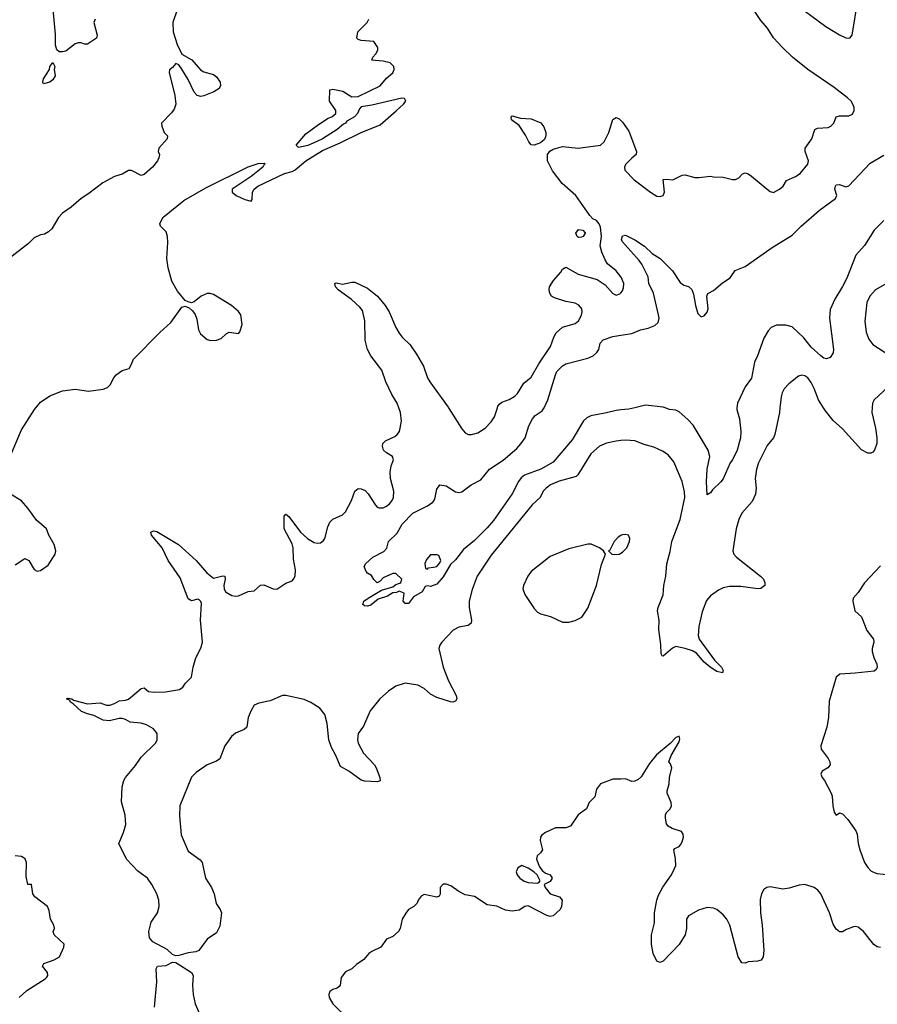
# Model space of a CAD drawing. Header units: inches. Extents: x 1384664 to 1536621, y 460766 to 646467.
# Tile 315 of 488: x 1486178 to 1491631, y 566208 to 572467. Entities that reach past the tile are written whole.
import ezdxf

# ---------------------------------------------------------------- set-up
doc = ezdxf.new("R2010")
doc.units = ezdxf.units.IN
doc.header["$MEASUREMENT"] = 0
for name, color, linetype in [('B4586', 7, 'Continuous'), ('B4587', 7, 'Continuous'), ('B4596', 7, 'Continuous'), ('B4597', 7, 'Continuous')]:
    doc.layers.add(name, color=color, linetype=linetype)

msp = doc.modelspace()

# ---------------------------------------------------------------- linework, layer by layer
at = {"layer": 'B4586', "color": 5}
for points, elevation in [([(1486101.6, 569650), (1486190, 569859.5), (1486272, 569990), (1486280.3, 570000)], 720), ([(1490000, 569791.1), (1489970, 569788.3), (1489910, 569774.5), (1489864.7, 569755.3), (1489810, 569706.6), (1489726.6, 569573.4), (1489716.2, 569563.8), (1489607.1, 569532.9), (1489553.4, 569510), (1489524.4, 569490), (1489507.2, 569470), (1489487.9, 569430), (1489436.9, 569383.1), (1489176.7, 569063.3), (1489087.6, 568930), (1489054.6, 568845.4), (1489035.8, 568770), (1489036.1, 568730), (1489051.6, 568650), (1489048.9, 568630), (1489030, 568616.8), (1488970, 568604.6), (1488933.2, 568586.8), (1488861.1, 568510), (1488849, 568490), (1488844, 568470), (1488870.3, 568350), (1488903.7, 568263.7), (1488954, 568170), (1488958, 568150), (1488950, 568134), (1488932, 568128), (1488918, 568130), (1488830, 568157.7), (1488790, 568180.4), (1488750, 568214.7), (1488710, 568236.3), (1488630, 568249.7), (1488570.3, 568229.7), (1488522.5, 568197.5), (1488468.2, 568150), (1488407.4, 568072.6), (1488363.2, 567976.8), (1488329.1, 567930), (1488325, 567890), (1488330, 567868), (1488364.6, 567804.6), (1488433.4, 567730), (1488444.9, 567710), (1488467.3, 567650), (1488470, 567628.7), (1488450, 567621.6), (1488370, 567626.6), (1488350, 567632.4), (1488270.7, 567690.7), (1488218.8, 567718.8), (1488187.9, 567790), (1488160.3, 567840.3), (1488143.7, 567890), (1488133.5, 567993.5), (1488119.2, 568050), (1488087.4, 568090), (1488030, 568127.4), (1487985.8, 568145.8), (1487870, 568170.9), (1487850, 568171.4), (1487770, 568137.6), (1487697.8, 568122.2), (1487670, 568108.6), (1487650, 568075.4), (1487631.5, 568030), (1487623.2, 567970), (1487606, 567954), (1487550, 567931.4), (1487524.5, 567910), (1487482.9, 567850), (1487450, 567768.4), (1487430, 567754.2), (1487370, 567729.8), (1487299.4, 567680.6), (1487270, 567651.1), (1487196.5, 567470), (1487193.3, 567406.7), (1487204.1, 567284.1), (1487250, 567181.3), (1487325.5, 567125.5), (1487337.8, 567110), (1487359.7, 567010), (1487398.4, 566950), (1487414, 566910), (1487428.4, 566848.4), (1487453.7, 566810), (1487460.3, 566790), (1487450, 566703.6), (1487430, 566661.3), (1487370, 566621.7), (1487317.4, 566550), (1487298.3, 566541.7), (1487250, 566535.7), (1487190, 566517.7), (1487170, 566516.8), (1487150, 566524.8), (1487115.4, 566555.4), (1487024.6, 566604.6), (1487004.4, 566630), (1486999.8, 566670), (1487013.6, 566730), (1487053.5, 566790), (1487066, 566830), (1487063.1, 566870), (1487050.8, 566910), (1487019.4, 566970), (1486990, 567009.8), (1486930, 567053.6), (1486856.3, 567130), (1486807.9, 567230), (1486839.1, 567300.9), (1486853.1, 567350), (1486848.8, 567410), (1486825.2, 567494.8), (1486830.3, 567590), (1486841.3, 567630), (1486850.9, 567650), (1486913.9, 567726.1), (1486950, 567779.8), (1487044.2, 567870), (1487052.7, 567890), (1487051.6, 567930), (1487030, 567958), (1486983.5, 567983.5), (1486950, 567995), (1486881.4, 568001.4), (1486850, 568019.2), (1486830, 568025), (1486810, 568024.8), (1486750, 568009.2), (1486710, 568014.8), (1486650, 568044.2), (1486610, 568053.6), (1486571.5, 568070), (1486518.8, 568118.8), (1486499.5, 568130), (1486498.4, 568138.4), (1486475.3, 568150), (1486485.6, 568154.4), (1486509.7, 568150.3), (1486520.8, 568140.8), (1486610, 568117.8), (1486690, 568124.2), (1486730, 568110.3), (1486750.6, 568109.4), (1486780.3, 568119.7), (1486810, 568138), (1486850, 568140.3), (1486870, 568146.7), (1486950, 568215.8), (1486970, 568218.8), (1486996.1, 568196.1), (1487032.7, 568192.7), (1487105.4, 568194.6), (1487195.3, 568210), (1487215.6, 568224.4), (1487232.7, 568250), (1487271.5, 568288.5), (1487281.2, 568350), (1487298, 568410), (1487330, 568472), (1487340.8, 568510), (1487328.4, 568650), (1487334.9, 568754.9), (1487329.5, 568769.5), (1487319.5, 568779.5), (1487310, 568782.7), (1487270, 568773.3), (1487250, 568784.5), (1487198.7, 568918.7), (1487122.4, 569030), (1487085.1, 569110), (1487015.6, 569190), (1487012.7, 569210), (1487030, 569218), (1487050, 569212.9), (1487187.4, 569130), (1487300.3, 569030), (1487367.4, 568950), (1487410, 568917.1), (1487470, 568932.7), (1487482, 568930), (1487484.9, 568910), (1487476.4, 568870), (1487478, 568850), (1487487.3, 568830), (1487527.1, 568807.1), (1487550, 568802.6), (1487570, 568804.6), (1487630, 568832.7), (1487670, 568836), (1487710, 568873.4), (1487730, 568874), (1487789.3, 568849.3), (1487812.7, 568847.3), (1487870, 568884.4), (1487910, 568899.1), (1487919.5, 568910), (1487929.5, 568930), (1487931.2, 568968.8), (1487918.3, 569038.3), (1487916.2, 569110), (1487910, 569135.6), (1487859.2, 569230), (1487859.5, 569310), (1487870, 569324), (1487890, 569308), (1487963.6, 569210), (1488007, 569170), (1488050, 569144.6), (1488070, 569138.4), (1488090, 569140.5), (1488110, 569157.1), (1488117.2, 569170), (1488136.9, 569243.1), (1488150, 569272.7), (1488170, 569292.7), (1488230, 569319.3), (1488250, 569339.3), (1488288.4, 569410), (1488310, 569471), (1488330, 569487.3), (1488350, 569485.5), (1488374.6, 569474.6), (1488394, 569454), (1488439.9, 569379.9), (1488450, 569368.5), (1488463.2, 569363.2), (1488490, 569364), (1488510, 569374), (1488530, 569389.2), (1488546.2, 569410), (1488555, 569430), (1488557.6, 569470), (1488536.3, 569550), (1488534, 569590), (1488539.3, 569630), (1488554.5, 569670), (1488549.3, 569690), (1488510, 569713.6), (1488491.8, 569730), (1488484, 569756), (1488487.4, 569772.6), (1488503.7, 569790), (1488562.8, 569817.2), (1488579.1, 569830), (1488593.1, 569850), (1488605.9, 569914.1), (1488600.2, 569970), (1488589.1, 570000)], 680), ([(1490000, 569986.3), (1489970, 569983.7), (1489910, 569967.3), (1489810, 569948.9), (1489783.9, 569936.1), (1489763, 569917), (1489690, 569796.4), (1489570, 569654.8), (1489491.6, 569610), (1489388.5, 569571.5), (1489365.5, 569554.5), (1489348.8, 569531.2), (1489310, 569452.6), (1489190, 569283.5), (1489150, 569236.4), (1489070, 569155.6), (1489000.2, 569099.8), (1488950, 569033), (1488916.7, 569003.3), (1488870, 568926), (1488830, 568879.3), (1488790, 568864.5), (1488770, 568869), (1488756, 568864), (1488736, 568830), (1488682, 568798), (1488650, 568755.3), (1488630, 568755.3), (1488615.3, 568770), (1488622, 568822), (1488590, 568834), (1488574, 568826), (1488550, 568824), (1488516.7, 568803.3), (1488456.3, 568783.7), (1488410, 568746), (1488390, 568739.3), (1488370, 568741.2), (1488359, 568750), (1488365.2, 568770), (1488394, 568790), (1488479.3, 568840.7), (1488550, 568862.8), (1488570, 568876), (1488595.1, 568884.9), (1488602, 568890), (1488608, 568910), (1488570, 568946), (1488550, 568946), (1488490, 568918), (1488470, 568898), (1488450, 568888), (1488429.1, 568909.1), (1488414.6, 568934.6), (1488389, 568949), (1488380.2, 568960.2), (1488369, 568990), (1488379, 569010), (1488424, 569050), (1488492.7, 569087.3), (1488512.9, 569107.1), (1488523.7, 569150), (1488578, 569202), (1488610, 569259.3), (1488678.4, 569330), (1488766, 569374), (1488802.4, 569397.6), (1488812.7, 569410), (1488819.3, 569430), (1488830, 569482), (1488849.3, 569510.7), (1488890, 569502.8), (1488950, 569466), (1488970, 569462), (1488990, 569465.7), (1489049.4, 569510.6), (1489110, 569542.2), (1489164.2, 569610), (1489252.6, 569667.4), (1489339.4, 569740.6), (1489365, 569770), (1489390.9, 569810), (1489415.6, 569884.4), (1489438, 569930), (1489455.1, 569950), (1489499.3, 569980.7), (1489512.6, 570000)], 660), ([(1488905.3, 570000), (1488990, 569866), (1489010, 569840.4), (1489030, 569830.4), (1489050, 569830.3), (1489090, 569841.1), (1489137, 569870), (1489175.6, 569910), (1489196.8, 569943.2), (1489215.6, 570000)], 680), ([(1486150, 569002.4), (1486210, 569042.8), (1486236, 569030), (1486270, 568972), (1486290, 568961), (1486310, 568966), (1486360.1, 568999.9), (1486403.7, 569070), (1486407.3, 569090), (1486398.3, 569130), (1486364.5, 569190), (1486349.3, 569230), (1486284.8, 569284.8), (1486230, 569362.4), (1486190, 569408.2), (1486119.7, 569450)], 720), ([(1490000, 569187.2), (1489982.7, 569177.3), (1489957.6, 569150), (1489930, 569095.3), (1489922, 569090), (1489942, 569070), (1489970, 569066.7), (1489990, 569070.4), (1490000, 569076.2)], 720), ([(1490000, 567639.8), (1489950, 567638.4), (1489870.5, 567610), (1489845.4, 567574.6), (1489834.3, 567525.7), (1489798.8, 567490), (1489782, 567450), (1489728.5, 567411.5), (1489679.5, 567340.5), (1489650.3, 567329.7), (1489584.7, 567330), (1489520.5, 567299.5), (1489498, 567282), (1489490.3, 567270), (1489486.5, 567250), (1489501.3, 567190), (1489490.4, 567169.6), (1489468.7, 567151.3), (1489464.4, 567130), (1489482, 567082), (1489498.9, 567058.9), (1489522, 567042), (1489550.8, 567030), (1489564, 567010), (1489550, 566989), (1489512, 566970), (1489518, 566950), (1489550, 566910.8), (1489610.4, 566890.4), (1489626.8, 566870), (1489623, 566830), (1489614, 566810), (1489570, 566769.3), (1489550, 566766), (1489530, 566772), (1489410, 566834.7), (1489390, 566829.5), (1489353.5, 566806.5), (1489310, 566799.1), (1489266.3, 566806.3), (1489211.3, 566831.3), (1489150, 566839.7), (1489070, 566892.3), (1489010, 566904.7), (1488970, 566925.3), (1488919.9, 566959.9), (1488890, 566971.4), (1488870, 566972.4), (1488851.4, 566950), (1488851.8, 566908.2), (1488844.9, 566895.1), (1488829.5, 566889.5), (1488750, 566905.2), (1488730, 566895.3), (1488711.3, 566870), (1488704.7, 566850), (1488684.7, 566830), (1488650.4, 566809.6), (1488632.8, 566787.2), (1488610.5, 566749.5), (1488598, 566690), (1488587.3, 566670), (1488550, 566639.3), (1488510, 566621.2), (1488474.8, 566570), (1488416.1, 566543.9), (1488398, 566530), (1488366.7, 566493.3), (1488318.8, 566461.2), (1488290, 566432.7), (1488250, 566413.2), (1488221.3, 566378.7), (1488214.9, 566330), (1488210, 566321.2), (1488196, 566310), (1488170, 566302), (1488150.5, 566289.5), (1488143, 566270), (1488145.5, 566250), (1488170, 566210.8), (1488271.3, 566111.3)], 720), ([(1486175.1, 566250), (1486223.5, 566296.5), (1486340.7, 566370), (1486350, 566380.5), (1486357.6, 566390), (1486354, 566410), (1486323.6, 566450), (1486332.6, 566467.4), (1486398, 566490), (1486431.6, 566510), (1486459.7, 566570), (1486461.1, 566590), (1486397.7, 566650), (1486391.6, 566670), (1486399.6, 566690), (1486394.7, 566710), (1486374, 566750), (1486365.1, 566805.1), (1486355, 566830), (1486275, 566890), (1486261.5, 566910), (1486252.3, 566970), (1486229.7, 566969.8), (1486219.2, 567019.2), (1486221.6, 567110), (1486212.9, 567132.9), (1486190, 567146.8), (1486150, 567151.1)], 720), ([(1487035, 566190), (1487049.8, 566350), (1487046, 566434), (1487055.3, 566450), (1487110, 566455), (1487150, 566474.9), (1487170, 566472.6), (1487270.1, 566410.1), (1487282, 566390), (1487276.9, 566330), (1487280.3, 566270), (1487294.9, 566210), (1487323.2, 566143.2)], 680)]:
    msp.add_lwpolyline(points, dxfattribs=dict(at, elevation=elevation))
for points, elevation in [([(1489790, 569132.6), (1489670, 569103.5), (1489550, 569055.5), (1489430, 568958.8), (1489409.4, 568930), (1489380.9, 568870), (1489378, 568850), (1489390, 568813.4), (1489450, 568723), (1489470, 568701.3), (1489490, 568690.3), (1489552.7, 568672.7), (1489630, 568638), (1489670, 568636.3), (1489710, 568646.8), (1489751.7, 568668.3), (1489790, 568726), (1489844.7, 568870), (1489877.2, 569002.8), (1489902, 569070), (1489889.2, 569090), (1489865.2, 569110), (1489812.2, 569132.2)], 720), ([(1488830, 569066), (1488790, 569066), (1488763.6, 569036.4), (1488754, 569010), (1488758, 568978), (1488770, 568974), (1488778, 568982), (1488810, 568986.8), (1488830, 568992), (1488850, 569014), (1488855.3, 569030), (1488842, 569062)], 660), ([(1489370, 567089.3), (1489345.2, 567074.8), (1489335.5, 567050), (1489341.3, 567030), (1489358.4, 567010), (1489386, 566990), (1489410, 566981.1), (1489470, 566978), (1489479, 566981), (1489487.3, 566992.7), (1489469.2, 567030), (1489446, 567050), (1489410, 567073.6)], 720)]:
    msp.add_lwpolyline(points, close=True, dxfattribs=dict(at, elevation=elevation))
at = {"layer": 'B4587', "color": 5}
for points, elevation in [([(1486658, 572470), (1486650.4, 572450), (1486670.3, 572370), (1486666.8, 572350), (1486610, 572311.8), (1486590, 572311.5), (1486570, 572319.8), (1486550, 572320.7), (1486530, 572313.2), (1486472.2, 572267.8), (1486450, 572262.2), (1486430, 572263.2), (1486415.1, 572275.1), (1486405.3, 572305.3), (1486405.8, 572374.2), (1486379.9, 572650)], 680), ([(1487180.3, 572530), (1487151.3, 572450), (1487154.8, 572390), (1487179.6, 572310), (1487208.5, 572248.5), (1487271.7, 572211.7), (1487328.4, 572148.4), (1487350, 572136.6), (1487410, 572119), (1487430, 572104.7), (1487452.1, 572070), (1487454.4, 572050), (1487445.5, 572030), (1487412.3, 572007.7), (1487350, 571982.4), (1487330, 571979), (1487306.1, 571986.1), (1487286.9, 572006.9), (1487250, 572086.6), (1487210, 572151.8), (1487190, 572181.2), (1487170, 572188.7), (1487150, 572164), (1487130.6, 572149.4), (1487128.5, 572131.5), (1487164.4, 571984.4), (1487170.7, 571929.3), (1487160.9, 571899.1), (1487144.4, 571875.6), (1487079.1, 571810), (1487081, 571790), (1487096, 571750), (1487118.8, 571730), (1487115.5, 571710), (1487063.8, 571650), (1487059.1, 571630), (1487067.3, 571610), (1487063, 571590), (1487053.7, 571570), (1487023.1, 571530), (1486970, 571482.9), (1486950, 571477), (1486890, 571509.6), (1486870, 571508.3), (1486830, 571485.7), (1486780.5, 571470), (1486706.7, 571430), (1486618.2, 571361.8), (1486568.7, 571330), (1486505.4, 571274.6), (1486450, 571238), (1486426, 571210), (1486382.5, 571137.5), (1486362.4, 571117.6), (1486336.7, 571103.3), (1486310, 571098.7), (1486270, 571079.5), (1486234.9, 571045.1), (1486110.7, 570950)], 720), ([(1486280.3, 570000), (1486310, 570036), (1486370, 570075.2), (1486450, 570107), (1486530, 570118.1), (1486614.8, 570105.2), (1486710, 570119), (1486737, 570130), (1486753.8, 570146.2), (1486775.8, 570190), (1486791.5, 570210), (1486830, 570236.9), (1486873.2, 570250), (1486887.3, 570272.7), (1486900.9, 570310), (1487070, 570479.5), (1487138.4, 570541.6), (1487210, 570638.8), (1487230, 570646.8), (1487256, 570636), (1487277.3, 570617.3), (1487293, 570593), (1487304.1, 570564.1), (1487315.9, 570495.9), (1487327.3, 570470), (1487370, 570434.8), (1487392.9, 570427.1), (1487430, 570430.8), (1487458.6, 570441.4), (1487490, 570470.8), (1487510, 570481), (1487570, 570472), (1487578, 570482), (1487592.3, 570530), (1487584.5, 570590), (1487570, 570612.3), (1487525.2, 570650), (1487410, 570720.9), (1487390, 570726.6), (1487370, 570726), (1487331.3, 570710), (1487286.8, 570673.2), (1487270, 570668), (1487250, 570673.2), (1487230, 570682), (1487181.4, 570741.4), (1487146, 570806), (1487121.7, 570890), (1487114.3, 570950), (1487121, 571050), (1487117.2, 571090), (1487110, 571118), (1487074.2, 571154.1), (1487069.7, 571169.7), (1487089.2, 571210.8), (1487222.3, 571317.7), (1487360.6, 571399.4), (1487630, 571532.2), (1487693.8, 571553.8), (1487734.4, 571554.4), (1487738.8, 571550), (1487732.5, 571547.5), (1487723.1, 571530), (1487650.8, 571470), (1487529, 571390), (1487529.6, 571370), (1487554, 571350), (1487610, 571324.4), (1487650, 571313.8), (1487656.7, 571323.3), (1487658.1, 571370), (1487669.1, 571390.9), (1487693.3, 571410), (1487861.2, 571490), (1487910, 571502.8), (1487930, 571512.7), (1487998.2, 571570), (1488104.2, 571635.8), (1488216.3, 571683.7), (1488350, 571751), (1488470, 571799.7), (1488572.7, 571887.3), (1488617.6, 571930), (1488632.4, 571950), (1488625.7, 571965.7), (1488608.3, 571968.3), (1488416.4, 571923.6), (1488350, 571913.2), (1488338.5, 571901.5), (1488326.8, 571870), (1488306.8, 571850), (1488257.8, 571822.2), (1488250.2, 571810), (1488236.3, 571803.7), (1488197.4, 571770), (1488104.1, 571710), (1488063.2, 571690), (1488010, 571668.5), (1487950, 571655.1), (1487935.1, 571670), (1487997.6, 571742.4), (1488078.8, 571801.2), (1488139.5, 571840.5), (1488162, 571850), (1488188, 571870), (1488188, 571890), (1488147.3, 571950), (1488150, 572022), (1488170, 572026), (1488232.2, 572012.2), (1488290, 571977.3), (1488330, 571978), (1488470, 572046), (1488510, 572096.4), (1488551.3, 572130), (1488559.6, 572150), (1488557, 572170), (1488533.8, 572193.8), (1488490, 572203.7), (1488418, 572210), (1488424, 572230), (1488442, 572250), (1488454.6, 572274.6), (1488455.3, 572290), (1488430, 572328), (1488350, 572336), (1488330, 572341.2), (1488322.7, 572350), (1488327, 572390), (1488386.6, 572450), (1488397, 572470)], 720), ([(1490000, 570833), (1489970, 570869.7), (1489916.2, 570916.2), (1489900.5, 570940.5), (1489879.8, 570990), (1489869.7, 571030), (1489878.2, 571090), (1489870.7, 571149.3), (1489863.1, 571170), (1489846, 571190), (1489821.9, 571201.9), (1489802, 571222), (1489713.7, 571350), (1489626.2, 571426.2), (1489566.6, 571506.6), (1489533.8, 571570), (1489533.6, 571610), (1489549.2, 571630.8), (1489570, 571643.9), (1489630, 571661.5), (1489729.7, 571650.3), (1489870, 571670.5), (1489895.1, 571690), (1489922.9, 571750), (1489950, 571832), (1489970, 571844.7), (1489990, 571836), (1490000, 571825.4)], 680), ([(1489215.6, 570000), (1489218.9, 570010), (1489230, 570024.4), (1489244.5, 570035.5), (1489290, 570052.3), (1489326.9, 570073.1), (1489342.2, 570090), (1489383.5, 570156.5), (1489430, 570194.9), (1489479.6, 570280.4), (1489552, 570390), (1489573.7, 570450), (1489590, 570476.4), (1489630, 570512.4), (1489710, 570536.4), (1489730, 570552.7), (1489750, 570588), (1489754.2, 570610), (1489751.6, 570630), (1489732.9, 570652.9), (1489710, 570664.5), (1489650, 570675.8), (1489578, 570698), (1489559.3, 570710), (1489548, 570728), (1489543.6, 570750), (1489545.7, 570770), (1489572.1, 570810), (1489618.5, 570861.5), (1489630, 570880.5), (1489650, 570894), (1489729.3, 570849.3), (1489850, 570814.7), (1489900.7, 570780.7), (1489950, 570726), (1489970, 570715.8), (1489994.6, 570725.4), (1490000, 570731.9)], 680), ([(1488589.1, 570000), (1488578.1, 570030), (1488544.5, 570084.5), (1488505.6, 570165.6), (1488479.7, 570239.7), (1488409.9, 570330), (1488389.3, 570370), (1488375.4, 570430), (1488372.6, 570552.6), (1488357.7, 570617.7), (1488339.8, 570639.8), (1488287.7, 570687.7), (1488202, 570750), (1488187, 570770), (1488182, 570790), (1488190, 570794.8), (1488230, 570784.9), (1488290, 570799.1), (1488310, 570799.1), (1488390, 570760.8), (1488452.8, 570710), (1488502.4, 570650), (1488527.3, 570610), (1488570, 570510.4), (1488590, 570474.9), (1488609.3, 570449.3), (1488659.9, 570399.9), (1488701.6, 570341.6), (1488745.1, 570265.1), (1488771.5, 570190), (1488785.4, 570165.4), (1488903.2, 570003.2), (1488905.3, 570000)], 680), ([(1489512.6, 570000), (1489515.6, 570004.4), (1489535.3, 570050), (1489583.9, 570210), (1489594.2, 570230), (1489630, 570266.5), (1489650, 570278.6), (1489790, 570314.6), (1489824, 570330), (1489848.5, 570351.5), (1489859.2, 570370), (1489868.2, 570411.8), (1489888.2, 570431.8), (1489950, 570452.8), (1490000, 570461.1)], 660)]:
    msp.add_lwpolyline(points, dxfattribs=dict(at, elevation=elevation))
at = {"layer": 'B4587', "color": 5, "elevation": 680}
for points in [[(1486330, 572059.3), (1486325.4, 572070), (1486330, 572090.4), (1486367.4, 572150), (1486370, 572170.7), (1486390, 572194.9), (1486402.6, 572170), (1486398.3, 572150), (1486403.1, 572110), (1486390, 572084), (1486370, 572069.8)], [(1489450, 571670.6), (1489430, 571671.8), (1489414.8, 571690), (1489393.3, 571733.3), (1489353.8, 571793.8), (1489305.1, 571830), (1489302.9, 571850), (1489310, 571855.3), (1489361.3, 571841.3), (1489430, 571836.5), (1489490.6, 571810.6), (1489510, 571787), (1489522.9, 571750), (1489523, 571730), (1489514.3, 571705.7), (1489490, 571684.5)], [(1489730, 571082.9), (1489722, 571090), (1489714.5, 571110), (1489730, 571133.4), (1489758, 571130), (1489773, 571113), (1489774, 571110), (1489761, 571090), (1489750, 571085.1)]]:
    msp.add_lwpolyline(points, close=True, dxfattribs=at)
at = {"layer": 'B4596', "color": 5}
for points, elevation in [([(1490088.7, 570000), (1490050, 569990.8), (1490000, 569986.3)], 660), ([(1491011.5, 570000), (1491008, 569970), (1490979.6, 569830), (1490970, 569809.6), (1490930, 569759.6), (1490875.6, 569650), (1490863.5, 569610), (1490854.2, 569550), (1490860.7, 569490), (1490856.5, 569450), (1490835.1, 569404.9), (1490770.3, 569330), (1490750.3, 569290), (1490733.1, 569230), (1490712.2, 569090), (1490718.4, 569070), (1490736.4, 569050), (1490888.5, 568930), (1490906.4, 568910), (1490916.4, 568890), (1490916.3, 568870), (1490890, 568851.6), (1490871, 568849), (1490763, 568863), (1490690, 568863.9), (1490650, 568854.8), (1490620.5, 568839.5), (1490570, 568804.4), (1490545.1, 568774.9), (1490517.3, 568702.7), (1490495.9, 568610), (1490491.8, 568551.8), (1490497.1, 568530), (1490596.5, 568396.5), (1490639.7, 568350), (1490650.3, 568329.7), (1490645.4, 568314.6), (1490610, 568324.4), (1490567.2, 568350), (1490530, 568382.8), (1490480.8, 568440.8), (1490455.1, 568455.1), (1490410, 568470.4), (1490350, 568481.8), (1490328.6, 568471.4), (1490270, 568420.4), (1490263.3, 568423.3), (1490256, 568436), (1490254.3, 568494.3), (1490241, 568590), (1490244.5, 568650), (1490232.8, 568710), (1490236.5, 568730), (1490268.6, 568810), (1490272.7, 568870), (1490286.5, 568930), (1490292.3, 569007.7), (1490313.6, 569086.4), (1490325.2, 569150), (1490377.8, 569290), (1490406, 569430), (1490405.2, 569465.2), (1490390.7, 569530.7), (1490336.8, 569656.8), (1490300.8, 569700.8), (1490264.7, 569724.7), (1490210.6, 569750.6), (1490147.6, 569767.6), (1490090, 569789.6), (1490030, 569794), (1490000, 569791.1)], 680), ([(1490738.2, 570000), (1490737.3, 569990), (1490754, 569930), (1490764, 569850), (1490760.2, 569810), (1490740.2, 569730), (1490710, 569669.6), (1490694.9, 569650), (1490650, 569549.2), (1490636.3, 569530), (1490582.4, 569477.6), (1490570, 569459), (1490550, 569446), (1490545.1, 569530), (1490547.9, 569610), (1490565.8, 569690), (1490556.1, 569730), (1490459.2, 569890), (1490426.5, 569926.5), (1490370, 569974.3), (1490350, 569984), (1490309.7, 569989.7), (1490281.5, 570000)], 660), ([(1491597.7, 570000), (1491595.2, 569970), (1491619.3, 569870), (1491627.9, 569810), (1491627, 569773), (1491613.4, 569730), (1491602.4, 569717.6), (1491590, 569711.8), (1491570, 569711.1), (1491530, 569731.7), (1491410, 569866), (1491350, 569918.5), (1491300.6, 569980.6), (1491288.6, 570000)], 680), ([(1490000, 569076.2), (1490010, 569082), (1490038.9, 569110), (1490055.8, 569150), (1490057.6, 569170), (1490049.6, 569189.6), (1490030, 569194.7), (1490008.2, 569191.8), (1490000, 569187.2)], 720), ([(1491650, 568996.1), (1491550, 568887.6), (1491510, 568825.1), (1491476.3, 568790), (1491474.9, 568770), (1491488.4, 568710), (1491530, 568670.6), (1491564.2, 568584.2), (1491605.4, 568530), (1491609.1, 568510), (1491597.8, 568470), (1491597.8, 568450), (1491608.4, 568411.6), (1491627.8, 568370), (1491630.3, 568350), (1491623.4, 568336.6), (1491610, 568326.6), (1491490, 568312), (1491392.9, 568307.1), (1491370, 568287.3), (1491324.2, 568135.8), (1491319.7, 568030), (1491310.2, 567970), (1491270.6, 567850), (1491273, 567830), (1491317.4, 567770), (1491328.9, 567750), (1491331.4, 567730), (1491315.3, 567710), (1491279.6, 567690), (1491272.3, 567670), (1491279.1, 567650), (1491295.4, 567630), (1491338, 567550), (1491344.2, 567530), (1491347, 567470), (1491357.3, 567430), (1491370, 567411), (1491390, 567424), (1491410, 567419.3), (1491443.5, 567383.5), (1491494.9, 567310), (1491503.2, 567290), (1491507.9, 567230), (1491518.8, 567190), (1491549, 567110), (1491570, 567076.5), (1491590, 567056.3), (1491610, 567045.9), (1491630, 567039.4), (1491711.2, 567031.2)], 720), ([(1491650, 566569.8), (1491630, 566573.3), (1491607.8, 566587.8), (1491542.7, 566670), (1491510, 566697.3), (1491490, 566702), (1491480.3, 566699.8), (1491435.8, 566684.2), (1491410, 566669.4), (1491390, 566669.3), (1491370, 566686), (1491350, 566717), (1491325.8, 566790), (1491270.6, 566910), (1491252.9, 566932.9), (1491230, 566951.3), (1491170, 566968.9), (1491134.9, 566965.1), (1491070, 566945.6), (1491030, 566939.1), (1490950, 566954.2), (1490929.2, 566950.8), (1490910, 566937.6), (1490894.9, 566910), (1490886.9, 566873.1), (1490887, 566790), (1490899.1, 566710), (1490909, 566550), (1490904.9, 566510), (1490891.3, 566488.7), (1490870, 566481.6), (1490810, 566477), (1490790, 566469.5), (1490770, 566472.3), (1490745.3, 566510), (1490693.6, 566710), (1490673.1, 566750), (1490650, 566776.9), (1490610, 566809.5), (1490590, 566819.5), (1490550, 566822.9), (1490494.2, 566805.8), (1490430.5, 566769.5), (1490417.3, 566750), (1490417.1, 566690), (1490408.5, 566650), (1490370, 566587.3), (1490270, 566482.7), (1490250, 566474), (1490230, 566482), (1490205.1, 566530), (1490195.6, 566590), (1490195.6, 566650), (1490215, 566725), (1490215, 566790), (1490228.7, 566870), (1490239, 566901), (1490267.3, 566952.7), (1490321.6, 567030), (1490341.2, 567070), (1490348.9, 567091.1), (1490347.3, 567132.7), (1490337.2, 567190), (1490342.5, 567197.5), (1490370, 567210.6), (1490378.8, 567221.2), (1490390, 567241), (1490397.6, 567270), (1490396, 567290), (1490386, 567306), (1490325.4, 567325.4), (1490300.4, 567340.4), (1490290, 567354), (1490283.1, 567390), (1490285, 567415), (1490293.3, 567430), (1490313.7, 567450), (1490322, 567470), (1490319.8, 567490), (1490295.6, 567550), (1490294.2, 567565.8), (1490307.6, 567610), (1490309.6, 567650.4), (1490324.5, 567710), (1490316.5, 567736.5), (1490305.2, 567750), (1490319.3, 567790), (1490370, 567877.3), (1490375.2, 567895.2), (1490370, 567911.5), (1490350, 567903), (1490313.8, 567866.2), (1490226.7, 567793.3), (1490182, 567738), (1490130, 567653), (1490110, 567636.3), (1490090, 567625.4), (1490070, 567623.6), (1490030, 567640.7), (1490000, 567639.8)], 720)]:
    msp.add_lwpolyline(points, dxfattribs=dict(at, elevation=elevation))
at = {"layer": 'B4597', "color": 5}
for points, elevation in [([(1491084.2, 572584.2), (1491304, 572424), (1491390, 572370.1), (1491430, 572351.5), (1491456.2, 572350), (1491469.8, 572370), (1491506.2, 572590)], 680), ([(1490000, 571825.4), (1490010, 571814.8), (1490050, 571758), (1490099.1, 571630), (1490098, 571610), (1490070, 571588), (1490030, 571546), (1490023, 571530), (1490025.8, 571510), (1490085, 571450), (1490189.1, 571370), (1490230, 571346.2), (1490250, 571342.6), (1490269.2, 571350), (1490278.4, 571370), (1490270, 571450.8), (1490290, 571453.4), (1490331.5, 571448.5), (1490390, 571478.8), (1490410, 571482), (1490470, 571464.6), (1490496.6, 571463.4), (1490570, 571472.4), (1490590, 571467.3), (1490650, 571466.7), (1490709.6, 571450.4), (1490729.6, 571450.4), (1490750, 571462), (1490773.6, 571486.4), (1490790, 571493.7), (1490810, 571487), (1490830, 571473.4), (1490930, 571390.2), (1490950, 571375.5), (1490970, 571368.8), (1491009.7, 571390), (1491031.1, 571410), (1491054.3, 571445.7), (1491110, 571469.4), (1491139.8, 571490), (1491190, 571549.1), (1491193.4, 571570), (1491171.9, 571630), (1491171.2, 571650), (1491213.6, 571710), (1491232.7, 571770), (1491250, 571777.4), (1491318.9, 571781.1), (1491335.1, 571790), (1491354.5, 571810), (1491370, 571850.7), (1491390, 571857), (1491450, 571855.6), (1491472.8, 571867.2), (1491483.7, 571890), (1491483.5, 571910), (1491475.5, 571930), (1491464.2, 571950), (1491442, 571970), (1491357.3, 572037.3), (1491189.9, 572150), (1491091.1, 572230), (1491027.6, 572290), (1490971.4, 572351.4), (1490932.8, 572412.8), (1490890, 572461.2), (1490838.7, 572538.7)], 680), ([(1490000, 570461.1), (1490070, 570472.7), (1490124.4, 570495.6), (1490174.3, 570505.7), (1490216.2, 570523.8), (1490237.2, 570542.8), (1490243.4, 570570), (1490239.9, 570590), (1490207.8, 570727.8), (1490178.9, 570790), (1490172.8, 570832.8), (1490133.4, 570913.4), (1490117, 570937), (1490010, 571055.3), (1490003.7, 571070), (1490010, 571094), (1490030, 571097.3), (1490090, 571067.7), (1490150, 571028.2), (1490199.9, 570979.9), (1490250.5, 570950), (1490327.7, 570870), (1490376.7, 570796.7), (1490399.9, 570779.9), (1490430.3, 570770.3), (1490451.8, 570751.8), (1490462.3, 570722.3), (1490474.9, 570650), (1490490, 570598.8), (1490510, 570579.1), (1490530, 570584.4), (1490550, 570608), (1490555.6, 570630), (1490546.3, 570710), (1490553.1, 570726.9), (1490590, 570746.3), (1490646.2, 570793.8), (1490694.8, 570825.2), (1490727.5, 570872.5), (1490790, 570897.6), (1490961.5, 571018.5), (1491090, 571098.5), (1491145.6, 571154.4), (1491263.3, 571256.7), (1491365, 571330), (1491372.5, 571350), (1491359.9, 571390), (1491364.2, 571410), (1491370, 571416.5), (1491390, 571419.2), (1491430, 571404.8), (1491450, 571411.6), (1491585, 571555), (1491673.1, 571606.9)], 660), ([(1491672.9, 571190), (1491610, 571129.8), (1491550, 571032), (1491494.3, 570970), (1491436.2, 570823.8), (1491409.4, 570770.6), (1491359.6, 570690), (1491330, 570624), (1491326.4, 570570), (1491352.9, 570370), (1491350.2, 570349.8), (1491330, 570319.6), (1491307.9, 570312.1), (1491290, 570315.6), (1491272, 570330), (1491210, 570385.4), (1491164.4, 570444.4), (1491090, 570514.8), (1491050, 570526.3), (1490990, 570525.6), (1490955.5, 570510), (1490937.6, 570490), (1490910, 570442.9), (1490869.5, 570330.5), (1490849.3, 570290), (1490830.9, 570189.1), (1490790, 570133.6), (1490740.8, 570030), (1490738.2, 570000)], 660), ([(1490000, 570731.9), (1490010, 570743.8), (1490016.9, 570763.1), (1490018.4, 570790), (1490002.4, 570830), (1490000, 570833)], 680), ([(1491690, 570789.7), (1491618.9, 570750), (1491583.5, 570710), (1491564.6, 570670), (1491551.9, 570550), (1491560.6, 570480.6), (1491576.7, 570436.7), (1491603.2, 570403.2), (1491710, 570332.7)], 680), ([(1491288.6, 570000), (1491257.5, 570050), (1491230, 570123.7), (1491210, 570160.7), (1491190, 570189.6), (1491170, 570203.6), (1491150, 570207.6), (1491130, 570200.7), (1491067.5, 570152.5), (1491039.3, 570120.7), (1491025.5, 570094.5), (1491019.5, 570070), (1491011.5, 570000)], 680), ([(1491730, 570160.7), (1491610, 570051.5), (1491600.3, 570030), (1491597.7, 570000)], 680), ([(1490281.5, 570000), (1490270, 570004.2), (1490156.1, 570016.1), (1490088.7, 570000)], 660)]:
    msp.add_lwpolyline(points, dxfattribs=dict(at, elevation=elevation))

doc.saveas('drawing.dxf')
